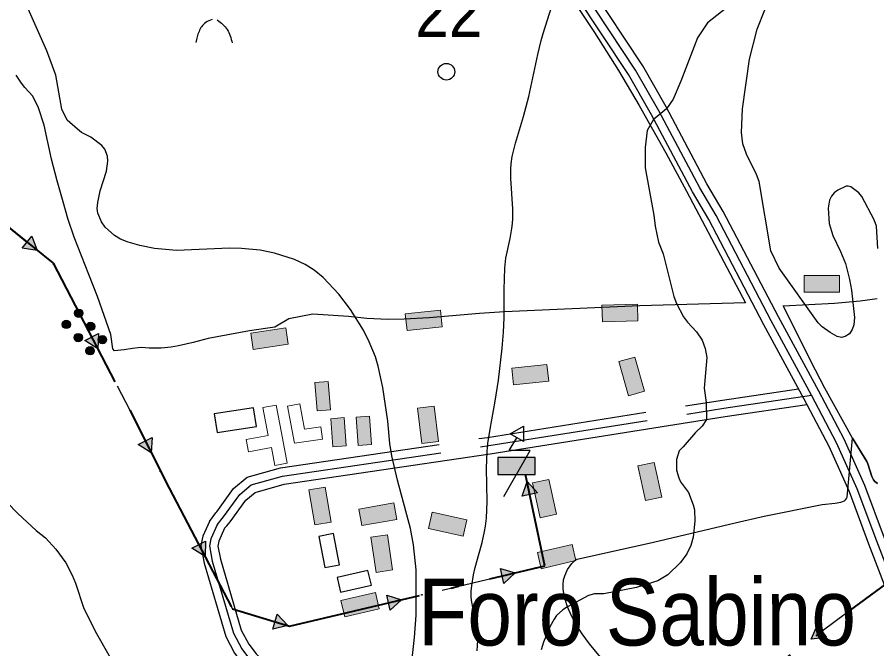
# Model space of a CAD drawing. Extents: x -64005 to -55000, y -89025 to -80000.
# Drawn here: x -56916 to -55886, y -82069 to -81312 of the extents above; entities that cross this region are included whole.
import ezdxf
from ezdxf.enums import TextEntityAlignment as Align

# ---------------------------------------------------------------- set-up
doc = ezdxf.new("R2010")
doc.units = 0
doc.header["$LTSCALE"] = 32
doc.linetypes.add('DOT_DASHED', pattern=[7.7, 5, -1.2, 0.3, -1.2])
doc.linetypes.add('LONG_DASHED', pattern=[7.5, 6, -1.5])
for name, color, linetype, lineweight in [('1', 7, 'Continuous', 25), ('12', 7, 'Continuous', 25), ('16', 7, 'Continuous', 25), ('18', 7, 'Continuous', 25), ('2', 7, 'Continuous', 25), ('24', 7, 'Continuous', 25), ('33', 7, 'Continuous', 25), ('39', 7, 'LONG_DASHED', 25), ('52', 7, 'Continuous', 25), ('6', 7, 'Continuous', 25), ('7', 7, 'Continuous', 13), ('8', 7, 'Continuous', 25)]:
    doc.layers.add(name, color=color, linetype=linetype, lineweight=lineweight)
doc.layers.add('38', color=7, linetype='Continuous')
doc.layers.add('45', color=7, linetype='Continuous')

msp = doc.modelspace()

# ---------------------------------------------------------------- hatches: boundary and pattern name
at = {"layer": '12'}
for points in [[(-56838.91, -81670.37, 1), (-56845.59, -81662.93, 1)], [(-56853.78, -81683.74, 1), (-56860.46, -81676.3, 1)], [(-56824.7, -81686.18, 1), (-56831.38, -81678.74, 1)], [(-56839.57, -81699.55, 1), (-56846.26, -81692.11, 1)], [(-56810.49, -81701.98, 1), (-56817.18, -81694.54, 1)], [(-56825.37, -81715.35, 1), (-56832.05, -81707.91, 1)]]:
    msp.add_hatch(color=256, dxfattribs=at).paths.add_polyline_path(points)
at = {"layer": '18'}
for points in [[(-56898.58, -81574.22), (-56891.93, -81591.48), (-56910.21, -81588.6)], [(-56818.73, -81690.85), (-56819.53, -81709.33), (-56835.14, -81699.41)], [(-56754.41, -81815.33), (-56755.43, -81833.8), (-56770.92, -81823.68)], [(-56340.21, -81859.59), (-56295.21, -81859.59), (-56295.21, -81839.59), (-56340.21, -81839.59)], [(-56310.82, -81885.57), (-56305.1, -81867.98), (-56292.73, -81881.73)], [(-56690.23, -81939.58), (-56690.96, -81958.06), (-56706.6, -81948.19)], [(-56336.98, -81972.2), (-56319.26, -81977.51), (-56332.72, -81990.2)], [(-56473.23, -82004.39), (-56455.51, -82009.71), (-56468.97, -82022.4)], [(-56604.36, -82027.21), (-56591.72, -82040.72), (-56609.73, -82044.92)], [(-55946.12, -82054.83), (-55964.5, -82056.96), (-55957.15, -82039.98)]]:
    msp.add_hatch(color=256, dxfattribs=at).paths.add_polyline_path(points)
at = {"layer": '7'}
for points in [[(-55930.5, -81621.45), (-55973, -81621.45), (-55973, -81641.45), (-55930.5, -81641.45)], [(-56172.88, -81655.89), (-56215.36, -81657.09), (-56214.79, -81677.09), (-56172.32, -81675.89)], [(-56408.68, -81663.16), (-56450.96, -81667.54), (-56448.9, -81687.44), (-56406.62, -81683.06)], [(-56594.24, -81683.97), (-56636.24, -81690.43), (-56633.2, -81710.19), (-56591.2, -81703.73)], [(-56195.01, -81724.59), (-56183.5, -81765.5), (-56164.25, -81760.09), (-56175.76, -81719.18)], [(-56281.27, -81728.01), (-56323.51, -81732.63), (-56321.33, -81752.5), (-56279.09, -81747.87)], [(-56540.7, -81782.19), (-56543.29, -81748.29), (-56559.24, -81749.51), (-56556.65, -81783.41)], [(-56411.25, -81820.07), (-56416.39, -81777.89), (-56436.25, -81780.31), (-56431.11, -81822.49)], [(-56521.7, -81825.61), (-56524.29, -81791.71), (-56540.24, -81792.93), (-56537.65, -81826.83)], [(-56491.31, -81823.9), (-56493.9, -81790), (-56509.85, -81791.22), (-56507.26, -81825.12)], [(-56172.19, -81849.53), (-56163.28, -81891.08), (-56143.73, -81886.89), (-56152.64, -81845.34)], [(-56298.44, -81869.95), (-56289.53, -81911.5), (-56269.98, -81907.31), (-56278.89, -81865.76)], [(-56539.83, -81916.78), (-56546.91, -81874.87), (-56566.63, -81878.2), (-56559.55, -81920.11)], [(-56464.66, -81893.88), (-56506.51, -81901.26), (-56503.04, -81920.96), (-56461.19, -81913.58)], [(-56423.06, -81924.3), (-56381.61, -81933.7), (-56377.18, -81914.2), (-56418.63, -81904.8)], [(-56466.12, -81974.01), (-56472.36, -81931.97), (-56492.14, -81934.91), (-56485.9, -81976.95)], [(-56251.15, -81943.45), (-56292.55, -81953.09), (-56288.01, -81972.57), (-56246.61, -81962.93)], [(-56486.65, -82001.19), (-56528.05, -82010.83), (-56523.51, -82030.31), (-56482.11, -82020.67)]]:
    msp.add_hatch(color=256, dxfattribs=at).paths.add_polyline_path(points)

# ---------------------------------------------------------------- linework, layer by layer
at = {"layer": '1'}
for points in [[(-56839.05, -81450.22), (-56843.67, -81446.33), (-56856.16, -81435.57), (-56862.38, -81422.08), (-56869.57, -81381.56), (-56880.53, -81352.48), (-56910.78, -81283.63), (-56917.82, -81258.98)], [(-56066.39, -81301.24), (-56088.73, -81319.01), (-56100.97, -81336.66), (-56120.64, -81388.76), (-56129.9, -81410.18), (-56138, -81421.75), (-56153.63, -81434.49), (-56161.15, -81447.8), (-56163.46, -81468.06), (-56163.46, -81492.37), (-56153.21, -81549.3), (-56151.48, -81562.28), (-56147.5, -81581.63), (-56141.9, -81595.7), (-56129.13, -81646.41), (-56125.83, -81654.8), (-56117.52, -81670.79), (-56112.92, -81677.24), (-56101.89, -81688.86), (-56095.1, -81698.94), (-56091.71, -81708.7), (-56089.8, -81719.74), (-56092.91, -81756.49), (-56090.62, -81773.69), (-56090.05, -81793.75), (-56095.17, -81801.94), (-56103.11, -81809.46), (-56118.18, -81826.69), (-56122.73, -81831.25), (-56126.14, -81841.92), (-56126.14, -81854.48)], [(-55884.76, -81589.17), (-55886.44, -81562.34), (-55889.01, -81554.61), (-55904.13, -81526.98), (-55907.69, -81522.39), (-55917.16, -81515.25), (-55920.32, -81514.28), (-55922.9, -81514.6), (-55932.68, -81519.06), (-55936.97, -81522.36), (-55940.46, -81526.58), (-55942.72, -81531.41), (-55944.16, -81540.81), (-55943.05, -81559.14), (-55938.77, -81573.66), (-55929.59, -81592.55), (-55923.56, -81607.28), (-55918.68, -81626.27), (-55916.28, -81638.97), (-55912.65, -81671.58), (-55913.7, -81680.63), (-55915.49, -81686.05), (-55918.68, -81691.3), (-55923.82, -81694.49), (-55928.2, -81695.52), (-55933.6, -81694.49), (-55941.86, -81689.91), (-55951.44, -81683.03), (-55956.36, -81678.08), (-56002.81, -81612.5), (-56013.02, -81591.94), (-56026.94, -81508.74), (-56030.01, -81500.36), (-56042.12, -81476.04), (-56046.59, -81463.6), (-56048.08, -81450.09), (-56047.06, -81421.65), (-56038.65, -81362.49), (-56029.39, -81326.51), (-56020.04, -81303.46)], [(-56445.96, -82109), (-56440.13, -82055.14), (-56438.01, -82028.19), (-56438.02, -81974.1), (-56441.02, -81943.94), (-56444.87, -81924.38), (-56460.27, -81866.48), (-56466.98, -81837.4), (-56469.34, -81822.69), (-56471.83, -81795.97), (-56477.92, -81755.66), (-56483.39, -81729.95), (-56486.8, -81718.85), (-56494.12, -81700.9), (-56501.15, -81686.87), (-56516.54, -81662.28), (-56530.74, -81643.85), (-56549.45, -81623.85), (-56560.2, -81615.05), (-56570.96, -81608.13), (-56583.56, -81602.14), (-56607.8, -81594.61), (-56624.86, -81591.2), (-56647.41, -81588.97), (-56661.51, -81588.86), (-56725.1, -81591.46), (-56751.52, -81589.08), (-56768.96, -81585.56), (-56782.85, -81581.7), (-56792.37, -81577.74), (-56799.53, -81573.37), (-56810.45, -81563.57), (-56814.91, -81557.33), (-56819.46, -81546.75), (-56819.99, -81541.3), (-56819.4, -81534.2), (-56816.6, -81520.04), (-56808.91, -81496.45), (-56807.21, -81484.66), (-56807.67, -81478.65), (-56811, -81470.12), (-56814.45, -81465.92), (-56827.76, -81455.95), (-56839.05, -81450.22)], [(-56126.14, -81854.48), (-56123.39, -81863.84), (-56121.1, -81868.59), (-56111.68, -81881.42), (-56105.86, -81895.97), (-56104.49, -81902.29), (-56103.93, -81915.76), (-56105.88, -81934.66), (-56108.66, -81944.65), (-56113.75, -81954.89), (-56121.14, -81965.01), (-56136.54, -81980.04), (-56148.28, -81987.02), (-56173.95, -81994.98), (-56213.2, -82002.55), (-56224.15, -82002.55), (-56231.41, -82004.66), (-56256.78, -82018.13), (-56262.2, -82021.9), (-56269.64, -82028.75), (-56272.78, -82032.93), (-56277.59, -82042.05), (-56285.4, -82060.49), (-56288.28, -82069.95)], [(-56941.34, -81879.97), (-56915.16, -81906.64), (-56893.12, -81926.89), (-56882.04, -81935.5), (-56869.53, -81949.03), (-56857.93, -81965.77), (-56850.24, -81980.21), (-56846.21, -81990.07), (-56836.19, -82020.23), (-56821.12, -82050.13), (-56793.09, -82099.38)]]:
    msp.add_lwpolyline(points, dxfattribs=at)
at = {"layer": '12'}
for centre in [(-56842.25, -81666.65), (-56857.12, -81680.02), (-56828.04, -81682.46), (-56842.92, -81695.83), (-56813.84, -81698.26), (-56828.71, -81711.63)]:
    msp.add_circle(centre, 5, dxfattribs=at)
at = {"layer": '16'}
for points in [[(-56679.85, -81787.25), (-56676.37, -81809.48), (-56629.44, -81802.13), (-56632.93, -81779.9)], [(-56547.45, -81971.36), (-56529.77, -81967.96), (-56536.95, -81930.64), (-56554.63, -81934.04)], [(-56491.63, -81992.13), (-56495.72, -81974.6), (-56532.73, -81983.21), (-56528.64, -82000.74)]]:
    msp.add_lwpolyline(points, close=True, dxfattribs=at)
at = {"layer": '18'}
for p, q in [((-56961.93, -81534.91), (-56904.39, -81581.41)), ((-56861.14, -81629.53), (-56826.94, -81695.13)), ((-56732.83, -81878.4), (-56698.42, -81943.88)), ((-56286.39, -81956.01), (-56301.77, -81883.65)), ((-56406.85, -81998.21), (-56334.85, -81981.2)), ((-55892.24, -82003.3), (-55951.64, -82047.41)), ((-56543.1, -82030.41), (-56471.1, -82013.39))]:
    msp.add_line(p, q, dxfattribs=at)
at = {"layer": '18', "linetype": 'DOT_DASHED', "lineweight": 40}
for points in [[(-57452.61, -80714.07), (-57413.78, -80797.05), (-57358.72, -80927.95), (-57172.16, -81367.87), (-57046.34, -81465.7), (-56967.93, -81530.06), (-56872.99, -81606.79), (-56781.18, -81782.9), (-56733.96, -81876.25), (-56658.11, -82020.58), (-56589.53, -82041.38), (-56283.61, -81969.09), (-56306.89, -81859.59)], [(-55000.81, -81341.27), (-57492.65, -83191.85), (-58506.34, -83610.82), (-59176.97, -83888), (-59245.7, -83916.4), (-60498.5, -84434.2), (-61697.45, -84700.56), (-63379.7, -85074.29), (-63500.32, -85101.08), (-63736.4, -85153.53), (-64000, -85168.65)]]:
    msp.add_lwpolyline(points, dxfattribs=at)
at = {"layer": '18'}
for points in [[(-56898.58, -81574.22), (-56891.93, -81591.48), (-56910.21, -81588.6)], [(-56818.73, -81690.85), (-56819.53, -81709.33), (-56835.14, -81699.41)], [(-56325.45, -81811.1), (-56309.43, -81801.84), (-56309.43, -81820.34)], [(-56754.41, -81815.33), (-56755.43, -81833.8), (-56770.92, -81823.68)], [(-56340.21, -81859.59), (-56295.21, -81859.59), (-56295.21, -81839.59), (-56340.21, -81839.59)], [(-56310.82, -81885.57), (-56305.1, -81867.98), (-56292.73, -81881.73)], [(-56690.23, -81939.58), (-56690.96, -81958.06), (-56706.6, -81948.19)], [(-56336.98, -81972.2), (-56319.26, -81977.51), (-56332.72, -81990.2)], [(-56473.23, -82004.39), (-56455.51, -82009.71), (-56468.97, -82022.4)], [(-56604.36, -82027.21), (-56591.72, -82040.72), (-56609.73, -82044.92)], [(-55946.12, -82054.83), (-55964.5, -82056.96), (-55957.15, -82039.98)]]:
    msp.add_lwpolyline(points, close=True, dxfattribs=at)
for points in [[(-56796.42, -81753.67), (-56781.18, -81782.9), (-56762.67, -81819.5)], [(-56333.01, -81886.09), (-56301.32, -81831.09), (-56326.32, -81831.09), (-56317.44, -81815.72)], [(-56667.7, -82002.33), (-56658.11, -82020.58), (-56607.05, -82036.07)]]:
    msp.add_lwpolyline(points, dxfattribs=at)
for centre in [(-56872.69, -81607.36), (-56807.97, -81731.5), (-56744.15, -81856.1), (-56294.93, -81971.76), (-56679.33, -81980.19), (-56431.18, -82003.96), (-56567.43, -82036.16)]:
    msp.add_circle(centre, 0.5, dxfattribs=at)
at = {"layer": '2'}
msp.add_lwpolyline([(-56364.77, -82071.09), (-56363.89, -82058.21), (-56363.83, -82053.84), (-56364.6, -82045.1), (-56365.59, -82039.28), (-56370.05, -82018.94), (-56371.47, -82010.24), (-56371.86, -82005.88), (-56371.9, -81999.36), (-56371.35, -81992.84), (-56369.23, -81979.85), (-56367.26, -81971.24), (-56362.6, -81954.05), (-56359.05, -81941.16), (-56356.02, -81928.23), (-56354.84, -81921.74), (-56353.68, -81911.96), (-56353, -81892.18), (-56353.63, -81852.27), (-56352.99, -81832.38), (-56352.01, -81822.5), (-56349.43, -81805.62), (-56343.14, -81771.97), (-56339.13, -81746.63), (-56335.01, -81708.32), (-56333.42, -81689.13), (-56332.65, -81672.14), (-56332.6, -81638.09), (-56331.85, -81612.6), (-56330.4, -81600.66), (-56325.5, -81577), (-56323.25, -81565.17), (-56322.45, -81559.22), (-56321.99, -81553.32), (-56321.98, -81541.42), (-56324.64, -81505.48), (-56324.69, -81493.58), (-56324.26, -81487.67), (-56322.87, -81478.88), (-56318.89, -81462.8), (-56309.49, -81431.03), (-56302.93, -81407.12), (-56299.22, -81390.35), (-56292.24, -81356.65), (-56288.11, -81339.97), (-56285.7, -81331.72), (-56265.16, -81265.66)], dxfattribs=at)
at = {"layer": '24'}
for points in [[(-56650.7, -80631.84), (-56587.45, -80752.72), (-56563.75, -80797.19), (-56515.88, -80885.9), (-56502.57, -80909.93), (-56485.33, -80939.61), (-56469.18, -80965.95), (-56414.16, -81051.82), (-56352.63, -81146.43), (-56321.61, -81193.56), (-56313.83, -81205.02), (-56297.62, -81227.5), (-56264.32, -81271.86), (-56248.23, -81294.44), (-56224.22, -81330.35), (-56195.4, -81375.98), (-56170.69, -81417.84), (-56138.94, -81474.62), (-56114.13, -81520.33), (-56043.3, -81654.27)], [(-56043.3, -81654.27), (-56169.85, -81657.96), (-56332.1, -81664.91), (-56362.1, -81667.14), (-56422.18, -81672.28), (-56452.16, -81673.83), (-56472.1, -81674.03), (-56496.95, -81672.99), (-56519.22, -81670.52), (-56561.76, -81667.91), (-56590.63, -81673.23), (-56607.5, -81683.36), (-56637.73, -81687.68), (-56687.26, -81696.81), (-56705.05, -81701.84), (-56722.77, -81705.76), (-56731.6, -81707.16), (-56743.33, -81708.34), (-56757.94, -81708.52), (-56766.67, -81707.83), (-56770.92, -81708.05), (-56777.9, -81708.73), (-56787.75, -81710.31), (-56799.25, -81711.68), (-56801.31, -81709.28), (-56803.77, -81692.3), (-56819.65, -81646.68), (-56830.06, -81620.38), (-56847.58, -81575.59), (-56855.52, -81553.13), (-56860.99, -81533.41), (-56868.11, -81508.21), (-56874.95, -81482.06), (-56883.72, -81441.39), (-56890.29, -81420.57), (-56897.13, -81406.75), (-56906.71, -81396.49), (-56910.81, -81391.28), (-56917.38, -81381.42)], [(-55885.21, -81870.71), (-55888.18, -81868.36), (-55889.98, -81866.1), (-55891.96, -81862.21), (-55896.61, -81847), (-55898.1, -81844.05), (-55914.95, -81816.41), (-55948.09, -81756.5), (-55959.44, -81734.69), (-55998.08, -81657.78), (-55936.58, -81654.6), (-55905.95, -81651.89), (-55885.73, -81649.03)], [(-56211.63, -82085.44), (-56230.16, -82062.64), (-56239.06, -82050.75), (-56247.14, -82038.08), (-56250.73, -82031.36), (-56255.42, -82021.01), (-56257.41, -82015.77), (-56259.8, -82007.89), (-56261.36, -82000.02), (-56261.78, -81996.12), (-56261.87, -81991.64), (-56261.26, -81986.03), (-56259.99, -81981), (-56256.69, -81973.6), (-56251.6, -81966.47), (-56248.33, -81963.06), (-56246.33, -81961.67), (-56244.97, -81961.16), (-56153.44, -81940.85), (-56055.69, -81917.5), (-56021.06, -81909.85), (-55951.53, -81895.64), (-55936.01, -81894.13), (-55928.93, -81892.94), (-55924.75, -81891.12), (-55923.67, -81890.27), (-55922.41, -81888.72), (-55921.64, -81886.79), (-55914.95, -81816.41)], [(-55914.95, -81816.41), (-55898.1, -81844.05), (-55896.61, -81847), (-55891.96, -81862.21), (-55889.98, -81866.1), (-55888.18, -81868.36), (-55885.21, -81870.71)]]:
    msp.add_lwpolyline(points, dxfattribs=at)
at = {"layer": '33'}
for points in [[(-56682.42, -81314.82), (-56690.14, -81318.54), (-56698.16, -81329.1), (-56701.8, -81342.22)], [(-56676.22, -81315.36), (-56664.28, -81326.98), (-56658.3, -81342.9)]]:
    msp.add_spline(points, degree=3, dxfattribs=at)
at = {"layer": '39', "linetype": 'Continuous'}
for points in [[(-55964.18, -81764.82), (-56012.45, -81675.79), (-56078.67, -81549.62), (-56098.22, -81516.43), (-56147.1, -81424.38), (-56175.05, -81375.47), (-56238.25, -81279.69)], [(-55854.91, -82020.51), (-55886.1, -81939.69), (-55909.45, -81876.9), (-55934.24, -81821.7), (-55964.18, -81764.82)]]:
    msp.add_lwpolyline(points, dxfattribs=at)
at = {"layer": '39'}
for points in [[(-56676.59, -81920.21), (-56668.87, -81910.37), (-56649.38, -81883.57), (-56635.58, -81872.2), (-56598.23, -81861.63), (-56350.85, -81825.17), (-56069.35, -81780.45), (-55964.18, -81764.82)], [(-56676.59, -81920.21), (-56683.83, -81936.64), (-56685.69, -81945.21)], [(-56685.69, -81945.21), (-56682.31, -81963.62), (-56656.85, -82049.88), (-56646.97, -82068.5), (-56637.47, -82081.04), (-56589.61, -82131.96), (-56487.03, -82240.44), (-56478.3, -82251.46), (-56452.46, -82310.36), (-56400.41, -82432.15), (-56390.53, -82457.23), (-56382.92, -82491.16)]]:
    msp.add_lwpolyline(points, dxfattribs=at)
at = {"layer": '52'}
msp.add_circle((-56401.8, -81377.39), 10, dxfattribs=at)
at = {"layer": '6'}
for points in [[(-55604.6, -82672.89), (-55651.01, -82572.06), (-55712.52, -82415.15), (-55736.68, -82352.8), (-55777.96, -82236.64), (-55794.95, -82179.06), (-55857.61, -82041.27), (-55864.24, -82024.11), (-55895.45, -81943.23), (-55918.71, -81880.7), (-55943.23, -81826.08), (-55973, -81769.53), (-56021.27, -81680.5), (-56087.41, -81554.48), (-56106.95, -81521.32), (-56155.86, -81429.21), (-56183.57, -81380.71), (-56246.6, -81285.2), (-56249.69, -81280.5), (-56291.36, -81221.82), (-56348.33, -81144.51), (-56384.83, -81085.87), (-56435.73, -81006.03), (-56445.7, -80990.39)], [(-55566.32, -82697.82), (-55586.88, -82663.53), (-55632.61, -82564.22), (-55693.88, -82407.89), (-55717.92, -82345.84), (-55758.94, -82230.46), (-55776.17, -82172.06), (-55839.17, -82033.53), (-55845.58, -82016.91), (-55876.75, -81936.15), (-55900.19, -81873.1), (-55925.25, -81817.32), (-55955.36, -81760.11), (-56003.63, -81671.08), (-56069.93, -81544.76), (-56089.49, -81511.54), (-56138.34, -81419.55), (-56166.53, -81370.23), (-56229.9, -81274.18)]]:
    msp.add_lwpolyline(points, dxfattribs=at)
at = {"layer": '7'}
for points in [[(-55930.5, -81621.45), (-55973, -81621.45), (-55973, -81641.45), (-55930.5, -81641.45)], [(-56172.88, -81655.89), (-56215.36, -81657.09), (-56214.79, -81677.09), (-56172.32, -81675.89)], [(-56408.68, -81663.16), (-56450.96, -81667.54), (-56448.9, -81687.44), (-56406.62, -81683.06)], [(-56594.24, -81683.97), (-56636.24, -81690.43), (-56633.2, -81710.19), (-56591.2, -81703.73)], [(-56195.01, -81724.59), (-56183.5, -81765.5), (-56164.25, -81760.09), (-56175.76, -81719.18)], [(-56281.27, -81728.01), (-56323.51, -81732.63), (-56321.33, -81752.5), (-56279.09, -81747.87)], [(-56540.7, -81782.19), (-56543.29, -81748.29), (-56559.24, -81749.51), (-56556.65, -81783.41)], [(-56638.76, -81832.51), (-56641.53, -81817.77), (-56615.09, -81813.04), (-56621.51, -81779.66), (-56605.79, -81776.64), (-56599.42, -81809.87), (-56592.69, -81846.14), (-56607.44, -81848.88), (-56611.43, -81827.38)], [(-56592.11, -81777.98), (-56577.38, -81775.15), (-56571.58, -81805.33), (-56552.07, -81802.61), (-56550, -81817.47), (-56583.62, -81822.16)], [(-56411.25, -81820.07), (-56416.39, -81777.89), (-56436.25, -81780.31), (-56431.11, -81822.49)], [(-56521.7, -81825.61), (-56524.29, -81791.71), (-56540.24, -81792.93), (-56537.65, -81826.83)], [(-56491.31, -81823.9), (-56493.9, -81790), (-56509.85, -81791.22), (-56507.26, -81825.12)], [(-56172.19, -81849.53), (-56163.28, -81891.08), (-56143.73, -81886.89), (-56152.64, -81845.34)], [(-56298.44, -81869.95), (-56289.53, -81911.5), (-56269.98, -81907.31), (-56278.89, -81865.76)], [(-56539.83, -81916.78), (-56546.91, -81874.87), (-56566.63, -81878.2), (-56559.55, -81920.11)], [(-56464.66, -81893.88), (-56506.51, -81901.26), (-56503.04, -81920.96), (-56461.19, -81913.58)], [(-56423.06, -81924.3), (-56381.61, -81933.7), (-56377.18, -81914.2), (-56418.63, -81904.8)], [(-56466.12, -81974.01), (-56472.36, -81931.97), (-56492.14, -81934.91), (-56485.9, -81976.95)], [(-56251.15, -81943.45), (-56292.55, -81953.09), (-56288.01, -81972.57), (-56246.61, -81962.93)], [(-56486.65, -82001.19), (-56528.05, -82010.83), (-56523.51, -82030.31), (-56482.11, -82020.67)]]:
    msp.add_lwpolyline(points, close=True, dxfattribs=at)
at = {"layer": '8', "linetype": 'LONG_DASHED'}
for points in [[(-56656.71, -81876.66), (-56640.32, -81863.15), (-56600.33, -81851.83), (-56352.36, -81815.28), (-56070.87, -81770.57), (-55979.78, -81757.02)], [(-56685.74, -81916.18), (-56678.03, -81905.84), (-56676.85, -81904.34), (-56656.71, -81876.66)], [(-56685.74, -81916.18), (-56693.39, -81933.53), (-56695.44, -81943)], [(-56695.44, -81943), (-56695.95, -81945.15), (-56692.04, -81965.96), (-56666.16, -82053.68), (-56655.43, -82073.9), (-56645.12, -82087.5), (-56596.89, -82138.82), (-56494.6, -82246.99), (-56486.94, -82256.66), (-56461.64, -82314.33), (-56409.66, -82435.95), (-56400.12, -82460.17), (-56386.98, -82518.73), (-56367.18, -82604.22), (-56337.13, -82718.65), (-56323.56, -82774.31), (-56313.21, -82832.64), (-56315.44, -82853.4), (-56314.23, -82869.99), (-56298.25, -83037.89)]]:
    msp.add_lwpolyline(points, dxfattribs=at)
at = {"layer": '8'}
for points in [[(-56667.44, -81924.24), (-56664.71, -81921.27), (-56660.89, -81916.4), (-56642.04, -81890.48), (-56630.84, -81881.25), (-56596.13, -81871.43), (-56349.34, -81835.06), (-56067.83, -81790.33), (-55969.73, -81775.75)], [(-56667.44, -81924.24), (-56674.27, -81939.75), (-56675.54, -81945.61)], [(-56675.54, -81945.61), (-56672.58, -81961.28), (-56647.54, -82046.08), (-56638.51, -82063.1), (-56629.82, -82074.58), (-56582.33, -82125.1), (-56479.46, -82233.89), (-56469.66, -82246.26), (-56443.28, -82306.39), (-56391.16, -82428.35), (-56380.94, -82454.29), (-56374.02, -82485.14)]]:
    msp.add_lwpolyline(points, dxfattribs=at)

# ---------------------------------------------------------------- texts
at = {"layer": '38', "width": 0.9}
msp.add_text('22', height=60, rotation=0.006, dxfattribs=at).set_placement((-56398.81, -81335.93), align=Align.CENTER)
at = {"layer": '45', "width": 0.9}
msp.add_text('Foro Sabino', height=80, rotation=0.006, dxfattribs=at).set_placement((-56173.21, -82064.54), align=Align.CENTER)

doc.saveas('drawing.dxf')
